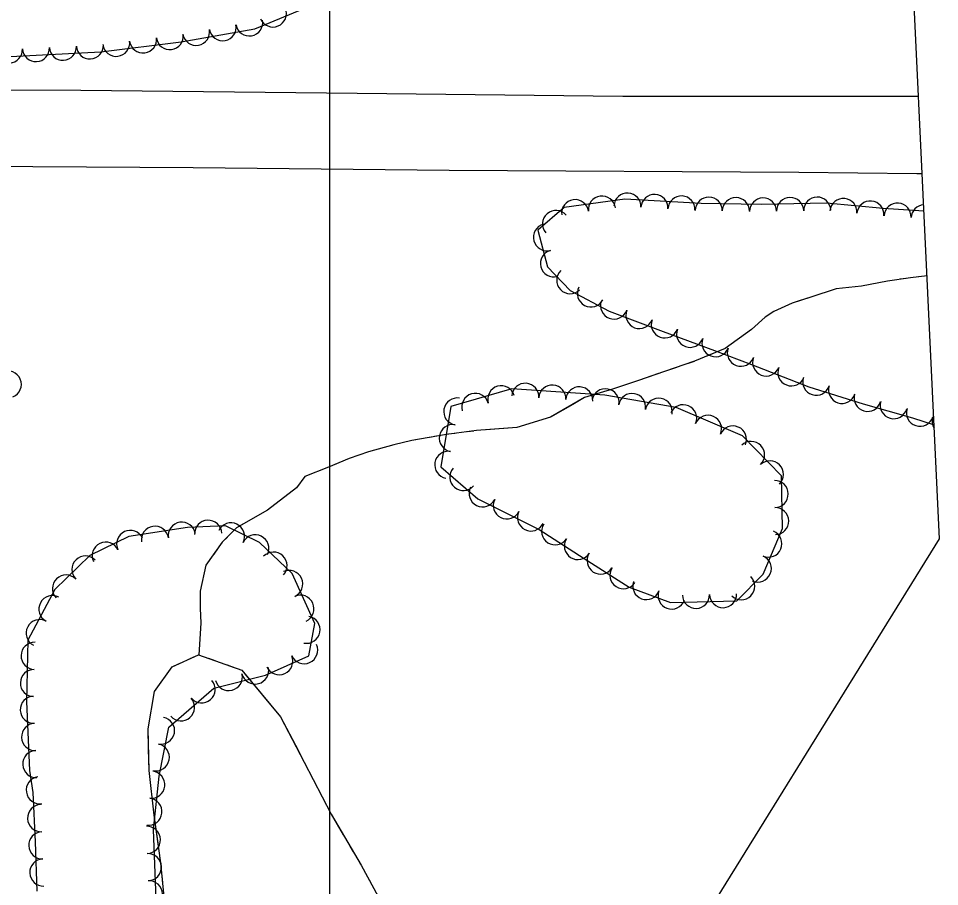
# Model space of a CAD drawing. Extents: x 353423 to 364002, y 127000 to 201942.
# Drawn here: x 363408.2 to 363679.9, y 132002.8 to 132258.9 of the extents above; entities that cross this region are included whole.
import ezdxf

# ---------------------------------------------------------------- set-up
doc = ezdxf.new("R2010")
doc.units = 0
for name, color, linetype in [('E_DTM_SlopeTop', 7, 'Continuous'), ('E_FEN_Generic', 7, 'Continuous'), ('E_LAND_TreeLine', 7, 'Continuous'), ('E_RDWY_Gravel', 7, 'Continuous'), ('E_STRUCT_WingWall', 7, 'Continuous')]:
    doc.layers.add(name, color=color, linetype=linetype)

msp = doc.modelspace()

# ---------------------------------------------------------------- linework, layer by layer
at = {"layer": 'E_DTM_SlopeTop'}
for points in [[(362673.4, 132264.59), (362681.48, 132257.67), (362686.5, 132255.01), (362693.51, 132252.22), (362710.11, 132250.11), (362749.59, 132249.2), (362813.89, 132248.24), (362864.36, 132246.64), (362908.89, 132244.76), (362952.68, 132242.8), (363013.05, 132241.29), (363057.74, 132240.78), (363110.13, 132240.29), (363156.39, 132239.24), (363211.2, 132239.23), (363281.63, 132238.55), (363359.02, 132237.98), (363426.59, 132237.75), (363508.05, 132236.9), (363586.41, 132236.04), (363673.68, 132236)], [(363674.77, 132213.06), (363673.21, 132213.06), (363638.34, 132213.47), (363535.26, 132214.08), (363459.74, 132214.9), (363380.88, 132215.39), (363295.5, 132215.93), (363227.6, 132216.21), (363175.93, 132216.77), (363127.1, 132216.86)]]:
    msp.add_lwpolyline(points, dxfattribs=at)
at = {"layer": 'E_FEN_Generic'}
for points in [[(363251.32, 132262.52), (363261.34, 132253.48), (363278.36, 132251.6), (363304.02, 132249.42), (363342.57, 132247.83), (363373.61, 132246.77), (363403.84, 132247.59), (363432.44, 132249.04), (363456.15, 132252.05), (363477.89, 132255.91), (363496.65, 132263.67)], [(363675.29, 132202.09), (363673.77, 132202.15), (363663.23, 132202.85), (363646.55, 132204.39), (363627.29, 132204.08), (363609.56, 132204.36), (363587.05, 132205.58), (363569.17, 132203.17), (363561.35, 132196.43), (363564.22, 132185.62), (363570.93, 132178.69), (363582.42, 132172.54), (363598.31, 132166.61), (363613.52, 132160.98), (363624.42, 132156.86), (363641.36, 132150.25), (363657.32, 132145.19), (363671.89, 132141.11), (363678.28, 132139.07)], [(363620.04, 132087.11), (363627.85, 132094.99), (363633.54, 132108.49), (363633.21, 132123.96), (363621.7, 132135.83), (363602.18, 132144.13), (363581.09, 132147.84), (363553.7, 132149.68), (363535.74, 132144.42), (363532.72, 132126.61), (363543.71, 132117.18), (363561.81, 132108.14), (363575.08, 132099.58), (363588.27, 132091.12), (363600.47, 132086.58), (363620.04, 132087.11)], [(363448.86, 131996.55), (363448.02, 132019.67), (363449.72, 132035.41), (363452.56, 132049.85), (363465.84, 132061.38), (363481, 132065.17), (363493.83, 132070.91), (363495.62, 132080.46), (363488.88, 132095.2), (363479.31, 132104.29), (363469.26, 132109.23), (363457.98, 132108.71), (363440.75, 132106.05), (363429.25, 132100.54), (363418.9, 132090.5), (363410.97, 132075.51), (363410.5, 132057.42), (363411.43, 132037.05), (363412.44, 132030.56), (363413.06, 132015.99), (363413.62, 132001.5)]]:
    msp.add_lwpolyline(points, dxfattribs=at)
for centre, radius, start, end in [((363483.26, 132260.39), 3.98, 202.4836, 22.4683), ((363468.41, 132256.34), 3.98, 190.0824, 10.067), ((363476.26, 132257.74), 3.98, 190.0824, 10.067), ((363444.91, 132252.72), 3.98, 187.2356, 7.2203), ((363452.81, 132253.72), 3.98, 187.2356, 7.2203), ((363460.57, 132254.95), 3.98, 190.0824, 10.067), ((363421.28, 132250.56), 3.98, 182.9057, 2.8904), ((363429.24, 132250.96), 3.98, 182.9057, 2.8904), ((363437, 132251.72), 3.98, 187.2356, 7.2203), ((363405.37, 132249.76), 3.98, 182.9057, 2.8904), ((363413.33, 132250.16), 3.98, 182.9057, 2.8904), ((363587.81, 132203.44), 3.99, 356.9054, 176.89), ((363595.78, 132203.01), 3.99, 356.9054, 176.89), ((363572.37, 132201.5), 3.99, 7.6531, 187.6378), ((363580.28, 132202.56), 3.99, 7.6531, 187.6378), ((363603.75, 132202.58), 3.99, 356.9054, 176.89), ((363611.8, 132202.23), 3.99, 359.1158, 179.1005), ((363619.78, 132202.11), 3.99, 359.1158, 179.1005), ((363627.83, 132202), 3.99, 0.9444, 180.929), ((363635.81, 132202.13), 3.99, 0.9444, 180.929), ((363643.79, 132202.26), 3.99, 0.9444, 180.929), ((363651.52, 132201.84), 3.99, 354.7138, 174.6985), ((363659.47, 132201.1), 3.99, 354.7138, 174.6985), ((363667.48, 132200.47), 3.99, 356.2311, 176.2158), ((363566.72, 132198.31), 3.99, 40.8063, 220.791), ((363675.49, 132199.99), 3.99, 94.2219, 177.4907), ((363564.06, 132194.37), 3.99, 104.878, 284.8627), ((363566.11, 132186.65), 3.99, 104.878, 284.8627), ((363570.92, 132181.71), 3.99, 134.0631, 314.0478), ((363577.03, 132177.79), 3.99, 151.8558, 331.8405), ((363583.85, 132174.23), 3.99, 159.5576, 339.5423), ((363591.33, 132171.44), 3.99, 159.5576, 339.5423), ((363598.81, 132168.66), 3.99, 159.5576, 339.5423), ((363606.29, 132165.89), 3.99, 159.6914, 339.6761), ((363613.78, 132163.11), 3.99, 159.6914, 339.6761), ((363621.26, 132160.29), 3.99, 159.2801, 339.2648), ((363628.73, 132157.42), 3.99, 158.697, 338.6817), ((363636.16, 132154.52), 3.99, 158.697, 338.6817), ((363405.02, 132150.97), 4, 292.5321, 112.5168), ((363643.5, 132151.76), 3.99, 162.4321, 342.4168), ((363550.58, 132146.59), 3.99, 16.3369, 196.3216), ((363557.67, 132147.32), 3.99, 356.1664, 176.1511), ((363565.63, 132146.78), 3.99, 356.1664, 176.1511), ((363573.59, 132146.25), 3.99, 356.1664, 176.1511), ((363651.11, 132149.35), 3.99, 162.4321, 342.4168), ((363542.92, 132144.34), 3.99, 16.3369, 196.3216), ((363581.33, 132145.68), 3.99, 350.04, 170.0247), ((363589.19, 132144.3), 3.99, 350.04, 170.0247), ((363658.66, 132146.99), 3.99, 164.3568, 344.3415), ((363537.61, 132142.97), 3.99, 80.3863, 260.371), ((363597.05, 132142.91), 3.99, 350.04, 170.0247), ((363604.25, 132140.98), 3.99, 336.9559, 156.9406), ((363666.35, 132144.83), 3.99, 164.3568, 344.3415), ((363611.59, 132137.86), 3.99, 336.9559, 156.9406), ((363674.09, 132142.6), 3.99, 162.2806, 342.2653), ((363536.28, 132135.11), 3.99, 80.3863, 260.371), ((363681.69, 132140.17), 3.99, 162.2806, 212.7065), ((363618.94, 132134.73), 3.99, 336.9559, 156.9406), ((363624.29, 132130.16), 3.99, 314.1376, 134.1222), ((363534.94, 132127.24), 3.99, 80.3863, 260.371), ((363629.84, 132124.43), 3.99, 314.1376, 134.1222), ((363539.38, 132123.64), 3.99, 139.3995, 319.3842), ((363545.08, 132118.83), 3.99, 153.4603, 333.445), ((363631.24, 132118.62), 3.99, 271.2041, 91.1888), ((363552.22, 132115.27), 3.99, 153.4603, 333.445), ((363631.4, 132110.64), 3.99, 271.2041, 91.1888), ((363559.36, 132111.7), 3.99, 153.4603, 333.445), ((363448.43, 132105.11), 4.01, 8.7686, 188.7532), ((363456.36, 132106.33), 4.01, 8.7686, 188.7532), ((363464.13, 132106.89), 4.01, 2.6466, 182.6313), ((363470.84, 132106.11), 4.01, 333.8638, 153.8485), ((363566.47, 132107.62), 3.99, 147.1963, 327.181), ((363441.14, 132103.91), 4.01, 25.6164, 205.6011), ((363478.04, 132102.58), 4.01, 333.8638, 153.8485), ((363629.36, 132103.97), 3.99, 247.17, 67.1547), ((363433.91, 132100.44), 4.01, 25.6164, 205.6011), ((363573.18, 132103.29), 3.99, 147.1963, 327.181), ((363483.4, 132097.51), 4.01, 316.4754, 136.46), ((363579.89, 132098.98), 3.99, 147.3144, 327.2991), ((363427.94, 132096.34), 4.01, 44.1279, 224.1126), ((363626.27, 132096.62), 3.99, 247.17, 67.1547), ((363488, 132092.09), 4.01, 294.5885, 114.5732), ((363586.61, 132094.67), 3.99, 147.3144, 327.2991), ((363422.18, 132090.75), 4.01, 44.1279, 224.1126), ((363593.37, 132091.45), 3.99, 159.5949, 339.5796), ((363621.37, 132091.42), 3.99, 225.2597, 45.2444), ((363418.19, 132084.66), 4.01, 62.1102, 242.0949), ((363491.33, 132084.79), 4.01, 294.5885, 114.5732), ((363600.85, 132088.67), 3.99, 159.5949, 339.5796), ((363608.02, 132088.88), 3.99, 181.573, 1.5577), ((363616, 132089.09), 3.99, 181.573, 1.5577), ((363493.13, 132078.59), 4.01, 259.3866, 79.3712), ((363414.43, 132077.57), 4.01, 62.1102, 242.0949), ((363412.95, 132070.88), 4.01, 88.5261, 268.5108), ((363492.42, 132072.58), 4.01, 204.1122, 24.0968), ((363485.1, 132069.3), 4.01, 204.1122, 24.0968), ((363412.74, 132062.86), 4.01, 88.5261, 268.5108), ((363470.2, 132064.63), 4.01, 194.0368, 14.0215), ((363477.98, 132066.58), 4.01, 194.0368, 14.0215), ((363462.19, 132060.99), 4.01, 220.991, 40.9757), ((363412.71, 132054.99), 4.01, 92.6135, 272.5982), ((363456.13, 132055.73), 4.01, 220.991, 40.9757), ((363450.22, 132048.81), 4.01, 258.8619, 78.8466), ((363413.08, 132046.97), 4.01, 92.6135, 272.5982), ((363448.67, 132040.94), 4.01, 258.8619, 78.8466), ((363413.44, 132038.96), 4.01, 92.6135, 272.5982), ((363447.33, 132032.86), 4.01, 263.8505, 83.8352), ((363414.46, 132031.24), 4.01, 98.8614, 278.846), ((363446.47, 132024.88), 4.01, 263.8505, 83.8352), ((363414.86, 132023), 4.01, 92.4563, 272.4409), ((363446.03, 132016.59), 4.01, 272.0837, 92.0683), ((363415.2, 132014.97), 4.01, 92.2318, 272.2165), ((363446.32, 132008.57), 4.01, 272.0837, 92.0683), ((363415.51, 132006.96), 4.01, 92.2318, 272.2165), ((363446.61, 132000.55), 4.01, 272.0837, 92.0683)]:
    msp.add_arc(centre, radius, start, end, dxfattribs=at)
at = {"layer": 'E_LAND_TreeLine'}
msp.add_line((363500, 131000), (363500, 133500), dxfattribs=at)
at = {"layer": 'E_RDWY_Gravel'}
msp.add_lwpolyline([(363154.37, 131257.35), (363679.88, 132105.4), (363633.4, 133083.64)], dxfattribs=at)
at = {"layer": 'E_STRUCT_WingWall'}
for points in [[(363676.2, 132182.96), (363671.29, 132182.45), (363664.5, 132181.44), (363656.85, 132179.95), (363649.34, 132179.21), (363641.89, 132176.71), (363636.4, 132174.92), (363630.97, 132172.51), (363628.46, 132170.84), (363624.42, 132167.2), (363616.67, 132161.59), (363607.58, 132157.79), (363598.74, 132154.76), (363591.06, 132152.08), (363583.36, 132149.59), (363575.18, 132147.06), (363565.15, 132141.33), (363555.2, 132138.25), (363543.32, 132137.33), (363534.41, 132136.2), (363524.24, 132134.39), (363518.86, 132133.16), (363511.44, 132131.04), (363505.71, 132129.1), (363499.6, 132126.58), (363492.68, 132123.84), (363490.15, 132120.41), (363481.67, 132113.87), (363472.47, 132108.63), (363468.27, 132104.39), (363463.48, 132097.6), (363461.72, 132090), (363461.76, 132084.92), (363461.93, 132080.57), (363461.35, 132071.2)], [(363675.44, 132182.88), (363673.64, 132182.69)], [(363664.51, 132181.44), (363664.5, 132181.44), (363656.85, 132179.95), (363649.34, 132179.21), (363641.89, 132176.71), (363638.47, 132175.6)], [(363670.02, 132182.26), (363668.18, 132181.99)], [(363638.47, 132175.6), (363636.4, 132174.92), (363630.97, 132172.51), (363628.46, 132170.84), (363624.42, 132167.2), (363616.67, 132161.59), (363616.12, 132161.36)], [(363612.68, 132159.92), (363610.96, 132159.21)], [(363602.25, 132155.97), (363600.49, 132155.36)], [(363607.52, 132157.77), (363605.76, 132157.17)], [(363596.98, 132154.15), (363591.06, 132152.08), (363583.36, 132149.59), (363575.18, 132147.06), (363571.7, 132145.07)], [(363571.7, 132145.07), (363565.15, 132141.33), (363555.2, 132138.25), (363546.17, 132137.55)], [(363536.91, 132136.52), (363535.06, 132136.28)], [(363542.46, 132137.22), (363540.61, 132136.99)], [(363525.88, 132134.68), (363524.24, 132134.39), (363518.86, 132133.16), (363511.44, 132131.04), (363505.71, 132129.1), (363500.09, 132126.79)], [(363531.38, 132135.66), (363529.55, 132135.33)], [(363500.09, 132126.79), (363499.6, 132126.58), (363492.68, 132123.84), (363490.15, 132120.41), (363481.67, 132113.87), (363478.16, 132111.87)], [(363474.92, 132110.03), (363473.3, 132109.11)], [(363470.52, 132106.66), (363469.21, 132105.34)], [(363466.89, 132102.44), (363465.82, 132100.91)], [(363463.67, 132097.87), (363463.48, 132097.6), (363461.72, 132090), (363461.76, 132084.92), (363461.93, 132080.57), (363461.35, 132071.2)], [(363452.21, 131966.39), (363452.14, 131982.75), (363451.66, 131994.73), (363450.15, 132009.81), (363448.21, 132023.89), (363446.73, 132037.05), (363446.41, 132049.34), (363448.26, 132060.35), (363453.49, 132067.64), (363461.28, 132071.23), (363474.06, 132066.62), (363485.44, 132052.85), (363492.48, 132039.57), (363500.38, 132024.18), (363509.28, 132009.14), (363516.14, 131996.42), (363524.4, 131984.41), (363529.76, 131976.08)], [(363446.56, 132043.47), (363446.41, 132049.34), (363448.26, 132060.35), (363453.49, 132067.64), (363455.35, 132068.5)], [(363458.86, 132070.11), (363460.62, 132070.92)], [(363464.23, 132070.16), (363466.05, 132069.51)], [(363469.7, 132068.19), (363471.52, 132067.54)], [(363474.8, 132065.72), (363485.44, 132052.85), (363490.76, 132042.82)], [(363449.36, 132015.59), (363448.21, 132023.89), (363446.73, 132037.05), (363446.56, 132043.47)], [(363490.76, 132042.82), (363492.48, 132039.57), (363500.38, 132024.18), (363503.98, 132018.09)], [(363505.95, 132014.76), (363506.94, 132013.1)], [(363450.15, 132009.84), (363449.88, 132011.75)], [(363508.91, 132009.77), (363509.28, 132009.14), (363509.85, 132008.08)], [(363450.73, 132004.06), (363450.53, 132005.99)], [(363511.69, 132004.67), (363512.61, 132002.97)]]:
    msp.add_lwpolyline(points, dxfattribs=at)

doc.saveas('drawing.dxf')
